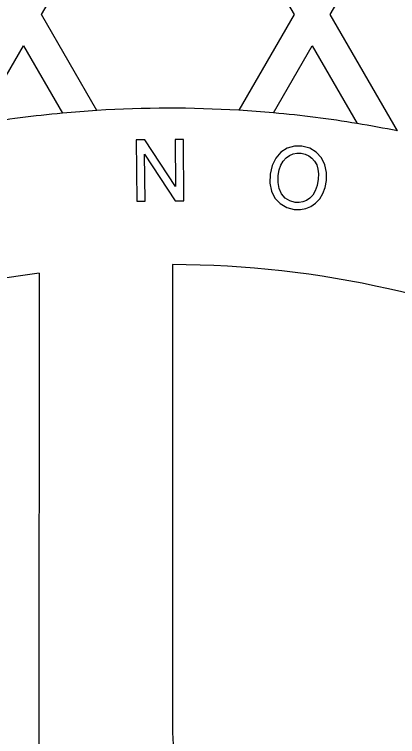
# Model space of a CAD drawing. Extents: x 99862 to 103151, y 100000 to 105076.
# Drawn here: x 100409.65 to 100421.14, y 101780 to 101801.65 of the extents above; entities that cross this region are included whole.
import ezdxf

# ---------------------------------------------------------------- set-up
doc = ezdxf.new("R2010")
doc.units = 0
for name, color, linetype in [('Level 10', 7, 'Continuous'), ('Level 11', 7, 'Continuous'), ('Level 12', 7, 'Continuous'), ('Level 19', 7, 'Continuous')]:
    doc.layers.add(name, color=color, linetype=linetype)

msp = doc.modelspace()

# ---------------------------------------------------------------- linework, layer by layer
at = {"layer": 'Level 10'}
msp.add_circle((100379.544, 101764.153), 90, dxfattribs=at)
at = {"layer": 'Level 11'}
for radius in [95.156, 94.688]:
    msp.add_circle((100379.544, 101764.153), radius, dxfattribs=at)
msp.add_arc((100379.544, 101764.153), 88.781, 66.72365, 173.27635, dxfattribs=at)
at = {"layer": 'Level 12'}
for p, q in [((100410.461, 101801.653), (100414.25, 101808.215)), ((100410.461, 101801.653), (100414.25, 101808.215)), ((100414.25, 101808.215), (100418.038, 101801.653)), ((100414.25, 101808.215), (100418.038, 101801.653)), ((100419.121, 101801.653), (100422.91, 101808.215)), ((100419.121, 101801.653), (100422.91, 101808.215)), ((100412.124, 101798.772), (100410.461, 101801.653)), ((100412.124, 101798.772), (100410.461, 101801.653)), ((100410.461, 101801.653), (100410.461, 101801.653)), ((100418.038, 101801.653), (100416.379, 101798.778)), ((100418.038, 101801.653), (100416.379, 101798.778)), ((100418.038, 101801.653), (100418.038, 101801.653)), ((100421.138, 101798.159), (100419.121, 101801.653)), ((100421.138, 101798.159), (100419.121, 101801.653)), ((100419.121, 101801.653), (100419.121, 101801.653)), ((100408.561, 101798.363), (100409.919, 101800.715)), ((100408.561, 101798.363), (100409.919, 101800.715)), ((100409.919, 101800.715), (100411.088, 101798.692)), ((100409.919, 101800.715), (100411.088, 101798.692)), ((100409.919, 101800.715), (100409.919, 101800.715)), ((100417.416, 101798.7), (100418.58, 101800.715)), ((100417.416, 101798.7), (100418.58, 101800.715)), ((100418.58, 101800.715), (100419.928, 101798.38)), ((100418.58, 101800.715), (100419.928, 101798.38)), ((100418.58, 101800.715), (100418.58, 101800.715)), ((100411.088, 101798.692), (100411.088, 101798.692)), ((100411.088, 101798.692), (100411.088, 101798.692)), ((100412.124, 101798.772), (100412.124, 101798.772)), ((100412.124, 101798.772), (100412.124, 101798.772)), ((100416.379, 101798.778), (100416.379, 101798.778)), ((100416.379, 101798.778), (100416.379, 101798.778)), ((100417.416, 101798.7), (100417.416, 101798.7)), ((100417.416, 101798.7), (100417.416, 101798.7)), ((100419.928, 101798.38), (100419.928, 101798.38)), ((100419.928, 101798.38), (100419.928, 101798.38)), ((100421.138, 101798.159), (100421.138, 101798.159)), ((100421.138, 101798.159), (100421.138, 101798.159))]:
    msp.add_line(p, q, dxfattribs=at)
msp.add_circle((100379.544, 101764.153), 93.75, dxfattribs=at)
for centre, radius, start, end in [((100379.609, 101764.153), 85.312, 66.12977, 171.30277), ((100414.296, 101764.153), 34.688, 86.5582, 93.5904), ((100414.296, 101764.153), 34.688, 95.3069, 99.5161), ((100414.296, 101764.153), 34.688, 93.5904, 95.3069), ((100414.296, 101764.153), 34.688, 84.8396, 86.5582), ((100414.296, 101764.153), 34.688, 80.656, 84.8396), ((100414.296, 101764.153), 34.688, 78.6237, 80.656)]:
    msp.add_arc(centre, radius, start, end, dxfattribs=at)
msp.add_open_spline([(100416.029, 101686), (100309.328, 101636.187), (100294.025, 101752.944), (100304.31, 101753.831), (100304.31, 101764.153), (100304.31, 101774.475), (100294.025, 101775.361), (100309.328, 101892.119), (100416.029, 101842.306), (100413.008, 101836.035), (100419.036, 101832.555), (100425.064, 101829.075), (100428.984, 101834.827), (100461.977, 101811.746), (100465.469, 101771.632), (100458.528, 101771.113), (100458.528, 101764.153), (100458.528, 101757.193), (100465.469, 101756.674), (100461.977, 101716.56), (100428.984, 101693.479), (100425.064, 101699.23), (100419.036, 101695.75), (100413.008, 101692.27), (100416.029, 101686)], degree=4, dxfattribs=at)
at = {"layer": 'Level 19'}
for p, q in [((100413.564, 101797.898), (100413.301, 101797.895)), ((100413.564, 101797.898), (100413.301, 101797.895)), ((100413.301, 101797.895), (100413.301, 101797.895)), ((100413.301, 101797.895), (100413.318, 101796.056)), ((100413.301, 101797.895), (100413.318, 101796.056)), ((100413.564, 101797.898), (100413.564, 101797.898)), ((100414.481, 101796.498), (100413.564, 101797.898)), ((100414.481, 101796.498), (100413.564, 101797.898)), ((100414.716, 101797.908), (100414.468, 101797.906)), ((100414.716, 101797.908), (100414.468, 101797.906)), ((100414.468, 101797.906), (100414.468, 101797.906)), ((100414.468, 101797.906), (100414.481, 101796.498)), ((100414.468, 101797.906), (100414.481, 101796.498)), ((100414.716, 101797.908), (100414.716, 101797.908)), ((100414.733, 101796.069), (100414.716, 101797.908)), ((100414.733, 101796.069), (100414.716, 101797.908)), ((100417.637, 101797.524), (100417.483, 101797.346)), ((100417.637, 101797.524), (100417.483, 101797.346)), ((100417.83, 101797.642), (100417.637, 101797.524)), ((100417.83, 101797.642), (100417.637, 101797.524)), ((100417.637, 101797.524), (100417.637, 101797.524)), ((100418.046, 101797.702), (100417.83, 101797.642)), ((100418.046, 101797.702), (100417.83, 101797.642)), ((100417.83, 101797.642), (100417.83, 101797.642)), ((100418.271, 101797.703), (100418.046, 101797.702)), ((100418.271, 101797.703), (100418.046, 101797.702)), ((100418.046, 101797.702), (100418.046, 101797.702)), ((100418.271, 101797.703), (100418.271, 101797.703)), ((100418.503, 101797.644), (100418.271, 101797.703)), ((100418.503, 101797.644), (100418.271, 101797.703)), ((100418.503, 101797.644), (100418.503, 101797.644)), ((100418.701, 101797.525), (100418.503, 101797.644)), ((100418.701, 101797.525), (100418.503, 101797.644)), ((100418.701, 101797.525), (100418.701, 101797.525)), ((100418.856, 101797.357), (100418.701, 101797.525)), ((100418.856, 101797.357), (100418.701, 101797.525)), ((100413.553, 101797.466), (100413.553, 101797.466)), ((100413.553, 101797.466), (100414.47, 101796.066)), ((100413.565, 101796.058), (100413.553, 101797.466)), ((100413.553, 101797.466), (100414.47, 101796.066)), ((100413.565, 101796.058), (100413.553, 101797.466)), ((100417.483, 101797.346), (100417.374, 101797.121)), ((100417.483, 101797.346), (100417.374, 101797.121)), ((100417.483, 101797.346), (100417.483, 101797.346)), ((100417.708, 101797.256), (100417.795, 101797.353)), ((100417.708, 101797.256), (100417.795, 101797.353)), ((100417.795, 101797.353), (100417.895, 101797.427)), ((100417.795, 101797.353), (100417.895, 101797.427)), ((100417.795, 101797.353), (100417.795, 101797.353)), ((100417.895, 101797.427), (100418.004, 101797.474)), ((100417.895, 101797.427), (100418.004, 101797.474)), ((100417.895, 101797.427), (100417.895, 101797.427)), ((100418.004, 101797.474), (100418.122, 101797.496)), ((100418.004, 101797.474), (100418.122, 101797.496)), ((100418.004, 101797.474), (100418.004, 101797.474)), ((100418.122, 101797.496), (100418.122, 101797.496)), ((100418.122, 101797.496), (100418.247, 101797.493)), ((100418.122, 101797.496), (100418.247, 101797.493)), ((100418.247, 101797.493), (100418.247, 101797.493)), ((100418.247, 101797.493), (100418.368, 101797.467)), ((100418.247, 101797.493), (100418.368, 101797.467)), ((100418.368, 101797.467), (100418.368, 101797.467)), ((100418.368, 101797.467), (100418.476, 101797.417)), ((100418.368, 101797.467), (100418.476, 101797.417)), ((100418.476, 101797.417), (100418.476, 101797.417)), ((100418.476, 101797.417), (100418.571, 101797.346)), ((100418.476, 101797.417), (100418.571, 101797.346)), ((100418.571, 101797.346), (100418.571, 101797.346)), ((100418.571, 101797.346), (100418.651, 101797.252)), ((100418.571, 101797.346), (100418.651, 101797.252)), ((100418.856, 101797.357), (100418.856, 101797.357)), ((100418.957, 101797.148), (100418.856, 101797.357)), ((100418.957, 101797.148), (100418.856, 101797.357)), ((100417.374, 101797.121), (100417.315, 101796.86)), ((100417.374, 101797.121), (100417.315, 101796.86)), ((100417.374, 101797.121), (100417.374, 101797.121)), ((100417.591, 101796.994), (100417.64, 101797.136)), ((100417.591, 101796.994), (100417.64, 101797.136)), ((100417.64, 101797.136), (100417.708, 101797.256)), ((100417.64, 101797.136), (100417.708, 101797.256)), ((100417.64, 101797.136), (100417.64, 101797.136)), ((100417.708, 101797.256), (100417.708, 101797.256)), ((100418.651, 101797.252), (100418.651, 101797.252)), ((100418.651, 101797.252), (100418.713, 101797.14)), ((100418.651, 101797.252), (100418.713, 101797.14)), ((100418.713, 101797.14), (100418.713, 101797.14)), ((100418.713, 101797.14), (100418.751, 101797.011)), ((100418.713, 101797.14), (100418.751, 101797.011)), ((100418.957, 101797.148), (100418.957, 101797.148)), ((100419.006, 101796.917), (100418.957, 101797.148)), ((100419.006, 101796.917), (100418.957, 101797.148)), ((100417.315, 101796.86), (100417.309, 101796.596)), ((100417.315, 101796.86), (100417.309, 101796.596)), ((100417.315, 101796.86), (100417.315, 101796.86)), ((100417.56, 101796.828), (100417.591, 101796.994)), ((100417.56, 101796.828), (100417.591, 101796.994)), ((100417.591, 101796.994), (100417.591, 101796.994)), ((100418.751, 101797.011), (100418.751, 101797.011)), ((100418.751, 101797.011), (100418.766, 101796.869)), ((100418.751, 101797.011), (100418.766, 101796.869)), ((100418.766, 101796.869), (100418.758, 101796.711)), ((100418.766, 101796.869), (100418.758, 101796.711)), ((100418.766, 101796.869), (100418.766, 101796.869)), ((100419.003, 101796.678), (100419.006, 101796.917)), ((100419.003, 101796.678), (100419.006, 101796.917)), ((100419.006, 101796.917), (100419.006, 101796.917)), ((100417.553, 101796.617), (100417.56, 101796.828)), ((100417.553, 101796.617), (100417.56, 101796.828)), ((100417.56, 101796.828), (100417.56, 101796.828)), ((100418.758, 101796.711), (100418.724, 101796.521)), ((100418.758, 101796.711), (100418.724, 101796.521)), ((100418.758, 101796.711), (100418.758, 101796.711)), ((100418.963, 101796.465), (100419.003, 101796.678)), ((100418.963, 101796.465), (100419.003, 101796.678)), ((100419.003, 101796.678), (100419.003, 101796.678)), ((100414.481, 101796.498), (100414.481, 101796.498)), ((100417.309, 101796.596), (100417.309, 101796.596)), ((100417.309, 101796.596), (100417.359, 101796.355)), ((100417.309, 101796.596), (100417.359, 101796.355)), ((100417.553, 101796.617), (100417.553, 101796.617)), ((100417.586, 101796.43), (100417.553, 101796.617)), ((100417.586, 101796.43), (100417.553, 101796.617)), ((100417.586, 101796.43), (100417.586, 101796.43)), ((100417.657, 101796.273), (100417.586, 101796.43)), ((100417.657, 101796.273), (100417.586, 101796.43)), ((100418.724, 101796.521), (100418.671, 101796.363)), ((100418.724, 101796.521), (100418.671, 101796.363)), ((100418.724, 101796.521), (100418.724, 101796.521)), ((100418.896, 101796.279), (100418.963, 101796.465)), ((100418.896, 101796.279), (100418.963, 101796.465)), ((100418.963, 101796.465), (100418.963, 101796.465)), ((100417.359, 101796.355), (100417.359, 101796.355)), ((100417.359, 101796.355), (100417.462, 101796.147)), ((100417.359, 101796.355), (100417.462, 101796.147)), ((100417.657, 101796.273), (100417.657, 101796.273)), ((100417.766, 101796.147), (100417.657, 101796.273)), ((100417.766, 101796.147), (100417.657, 101796.273)), ((100418.601, 101796.237), (100418.51, 101796.143)), ((100418.601, 101796.237), (100418.51, 101796.143)), ((100418.671, 101796.363), (100418.601, 101796.237)), ((100418.671, 101796.363), (100418.601, 101796.237)), ((100418.601, 101796.237), (100418.601, 101796.237)), ((100418.671, 101796.363), (100418.671, 101796.363)), ((100418.803, 101796.122), (100418.896, 101796.279)), ((100418.803, 101796.122), (100418.896, 101796.279)), ((100418.896, 101796.279), (100418.896, 101796.279)), ((100413.318, 101796.056), (100413.565, 101796.058)), ((100413.318, 101796.056), (100413.565, 101796.058)), ((100413.318, 101796.056), (100413.318, 101796.056)), ((100413.565, 101796.058), (100413.565, 101796.058)), ((100414.47, 101796.066), (100414.733, 101796.069)), ((100414.47, 101796.066), (100414.733, 101796.069)), ((100414.47, 101796.066), (100414.47, 101796.066)), ((100414.733, 101796.069), (100414.733, 101796.069)), ((100417.462, 101796.147), (100417.462, 101796.147)), ((100417.462, 101796.147), (100417.617, 101795.981)), ((100417.462, 101796.147), (100417.617, 101795.981)), ((100417.766, 101796.147), (100417.766, 101796.147)), ((100417.905, 101796.061), (100417.766, 101796.147)), ((100417.905, 101796.061), (100417.766, 101796.147)), ((100417.905, 101796.061), (100417.905, 101796.061)), ((100418.067, 101796.018), (100417.905, 101796.061)), ((100418.067, 101796.018), (100417.905, 101796.061)), ((100418.067, 101796.018), (100418.067, 101796.018)), ((100418.187, 101796.015), (100418.067, 101796.018)), ((100418.187, 101796.015), (100418.067, 101796.018)), ((100418.301, 101796.035), (100418.187, 101796.015)), ((100418.301, 101796.035), (100418.187, 101796.015)), ((100418.187, 101796.015), (100418.187, 101796.015)), ((100418.409, 101796.078), (100418.301, 101796.035)), ((100418.409, 101796.078), (100418.301, 101796.035)), ((100418.301, 101796.035), (100418.301, 101796.035)), ((100418.51, 101796.143), (100418.409, 101796.078)), ((100418.51, 101796.143), (100418.409, 101796.078)), ((100418.409, 101796.078), (100418.409, 101796.078)), ((100418.51, 101796.143), (100418.51, 101796.143)), ((100418.682, 101795.993), (100418.803, 101796.122)), ((100418.682, 101795.993), (100418.803, 101796.122)), ((100418.803, 101796.122), (100418.803, 101796.122)), ((100417.617, 101795.981), (100417.617, 101795.981)), ((100417.617, 101795.981), (100417.814, 101795.866)), ((100417.617, 101795.981), (100417.814, 101795.866)), ((100417.814, 101795.866), (100417.814, 101795.866)), ((100417.814, 101795.866), (100418.042, 101795.807)), ((100417.814, 101795.866), (100418.042, 101795.807)), ((100418.042, 101795.807), (100418.042, 101795.807)), ((100418.042, 101795.807), (100418.223, 101795.802)), ((100418.042, 101795.807), (100418.223, 101795.802)), ((100418.223, 101795.802), (100418.389, 101795.831)), ((100418.223, 101795.802), (100418.389, 101795.831)), ((100418.223, 101795.802), (100418.223, 101795.802)), ((100418.389, 101795.831), (100418.542, 101795.895)), ((100418.389, 101795.831), (100418.542, 101795.895)), ((100418.389, 101795.831), (100418.389, 101795.831)), ((100418.542, 101795.895), (100418.682, 101795.993)), ((100418.542, 101795.895), (100418.682, 101795.993)), ((100418.542, 101795.895), (100418.542, 101795.895)), ((100418.682, 101795.993), (100418.682, 101795.993)), ((100414.39, 101794.153), (100414.386, 101780.388)), ((100414.39, 101794.153), (100414.386, 101780.388)), ((100414.39, 101794.153), (100414.39, 101794.153)), ((100410.389, 101793.897), (100410.383, 101778.936)), ((100410.389, 101793.897), (100410.389, 101793.897)), ((100414.386, 101780.388), (100414.386, 101780.388))]:
    msp.add_line(p, q, dxfattribs=at)
for centre, radius, start, end in [((100414.296, 101764.153), 34.688, 86.5582, 93.5904), ((100414.296, 101764.153), 34.688, 95.3069, 99.5161), ((100414.296, 101764.153), 34.688, 93.5904, 95.3069), ((100414.296, 101764.153), 34.688, 84.8396, 86.5582), ((100414.296, 101764.153), 34.688, 80.656, 84.8396), ((100414.296, 101764.153), 34.688, 78.6237, 80.656), ((100414.296, 101764.153), 30, 350.5549, 89.8203), ((100414.296, 101764.153), 30, 97.484, 110.3021), ((100421.526, 101780.387), 7.14, 179.9847, 240.0543)]:
    msp.add_arc(centre, radius, start, end, dxfattribs=at)

doc.saveas('drawing.dxf')
